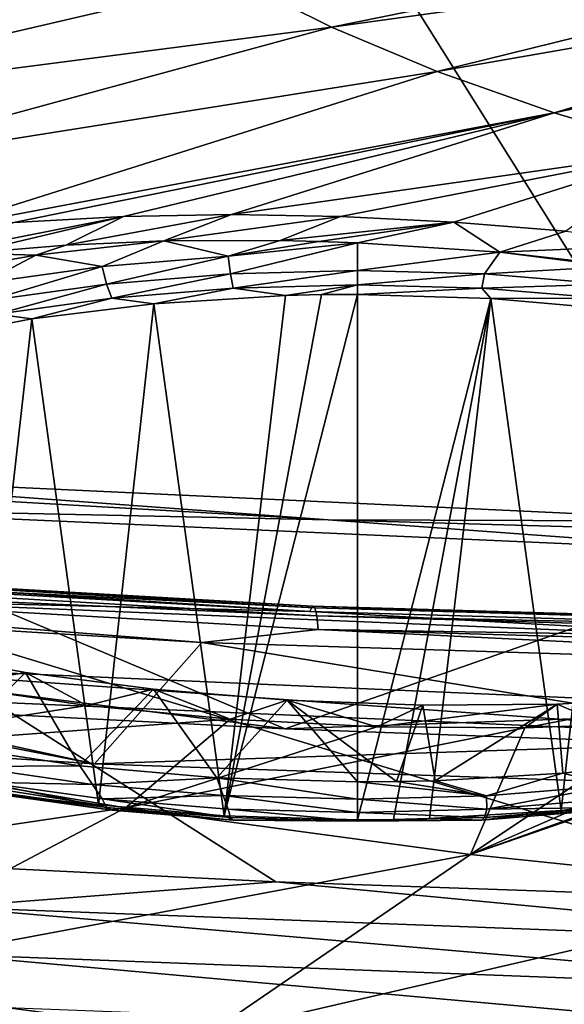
# Model space of a CAD drawing. Header units: metres. Extents: x -106 to 264, y -111 to 81.
# Tile 275 of 549: x 190.89 to 193.49, y -6.22 to -1.52. Entities that reach past the tile are written whole.
import ezdxf

# ---------------------------------------------------------------- set-up
doc = ezdxf.new("R2010")
doc.units = ezdxf.units.M
doc.layers.add('solid_20422013', color=7, linetype='CONTINUOUS')

msp = doc.modelspace()

# ---------------------------------------------------------------- linework, layer by layer
at = {"layer": 'solid_20422013'}
for points in [[(190.954819, 1.44871, 254.658524), (186.514023, 1.77345, 253.756531), (189.18132, -3.671131, 260.289917)], [(190.954819, 1.44871, 254.658524), (189.18132, -3.671131, 260.289917), (194.313736, -3.910056, 260.953552)], [(195.461014, 1.252922, 255.202347), (190.954819, 1.44871, 254.658524), (194.313736, -3.910056, 260.953552)], [(195.146698, -0.991507, 201.622086), (192.375351, -1.553144, 203.598358), (191.924576, -1.32723, 202.970856)], [(195.146698, -0.991507, 201.622086), (195.468597, -1.126548, 201.997177), (192.375351, -1.553144, 203.598358)], [(188.611099, -1.668412, 204.552429), (188.122726, -1.353499, 203.677719), (191.531998, -1.08918, 202.309647)], [(188.611099, -1.668412, 204.552429), (191.531998, -1.08918, 202.309647), (191.924576, -1.32723, 202.970856)], [(195.468597, -1.126548, 201.997177), (192.881058, -1.765296, 204.187622), (192.375351, -1.553144, 203.598358)], [(195.468597, -1.126548, 201.997177), (195.823135, -1.251854, 202.34523), (192.881058, -1.765296, 204.187622)], [(195.823135, -1.251854, 202.34523), (193.438049, -1.962156, 204.734421), (192.881058, -1.765296, 204.187622)], [(195.823135, -1.251854, 202.34523), (196.207779, -1.366525, 202.663742), (193.438049, -1.962156, 204.734421)], [(189.172089, -1.969123, 205.38768), (188.611099, -1.668412, 204.552429), (191.924576, -1.32723, 202.970856)], [(189.172089, -1.969123, 205.38768), (191.924576, -1.32723, 202.970856), (192.375351, -1.553144, 203.598358)], [(196.207779, -1.366525, 202.663742), (194.042313, -2.142306, 205.234818), (193.438049, -1.962156, 204.734421)], [(189.802124, -2.253713, 206.178162), (189.172089, -1.969123, 205.38768), (192.375351, -1.553144, 203.598358)], [(189.802124, -2.253713, 206.178162), (192.375351, -1.553144, 203.598358), (192.881058, -1.765296, 204.187622)], [(190.494522, -2.517685, 206.909821), (189.802124, -2.253713, 206.178162), (192.881058, -1.765296, 204.187622)], [(190.494522, -2.517685, 206.909821), (192.881058, -1.765296, 204.187622), (193.438049, -1.962156, 204.734421)], [(190.859726, -2.485747, 206.746857), (190.494522, -2.517685, 206.909821), (193.438049, -1.962156, 204.734421)], [(191.383698, -2.457001, 206.572922), (190.859726, -2.485747, 206.746857), (193.438049, -1.962156, 204.734421)], [(191.898834, -2.447267, 206.466675), (191.383698, -2.457001, 206.572922), (193.438049, -1.962156, 204.734421)], [(191.898834, -2.447267, 206.466675), (193.438049, -1.962156, 204.734421), (194.042313, -2.142306, 205.234818)], [(192.418274, -2.456585, 206.425919), (191.898834, -2.447267, 206.466675), (194.042313, -2.142306, 205.234818)], [(192.959106, -2.483807, 206.444839), (192.418274, -2.456585, 206.425919), (194.042313, -2.142306, 205.234818)], [(193.493942, -2.527403, 206.522324), (192.959106, -2.483807, 206.444839), (194.042313, -2.142306, 205.234818)], [(190.211411, -2.688485, 207.515991), (190.859726, -2.485747, 206.746857), (191.383698, -2.457001, 206.572922)], [(190.644379, -2.63234, 207.259094), (190.211411, -2.688485, 207.515991), (191.383698, -2.457001, 206.572922)], [(191.107422, -2.593913, 207.059631), (190.644379, -2.63234, 207.259094), (191.383698, -2.457001, 206.572922)], [(191.107422, -2.593913, 207.059631), (191.383698, -2.457001, 206.572922), (191.898834, -2.447267, 206.466675)], [(191.575394, -2.573879, 206.923843), (191.107422, -2.593913, 207.059631), (191.898834, -2.447267, 206.466675)], [(191.575394, -2.573879, 206.923843), (191.898834, -2.447267, 206.466675), (192.418274, -2.456585, 206.425919)], [(191.575394, -2.573879, 206.923843), (192.418274, -2.456585, 206.425919), (192.131271, -2.572185, 206.838104)], [(192.131271, -2.572185, 206.838104), (192.418274, -2.456585, 206.425919), (192.959106, -2.483807, 206.444839)], [(192.315155, -2.576177, 206.826782), (192.131271, -2.572185, 206.838104), (192.959106, -2.483807, 206.444839)], [(192.499985, -2.582971, 206.823547), (192.315155, -2.576177, 206.826782), (192.959106, -2.483807, 206.444839)], [(193.17868, -2.627274, 206.882843), (192.499985, -2.582971, 206.823547), (192.959106, -2.483807, 206.444839)], [(193.17868, -2.627274, 206.882843), (192.959106, -2.483807, 206.444839), (193.493942, -2.527403, 206.522324)], [(193.17868, -2.627274, 206.882843), (193.493942, -2.527403, 206.522324), (194.011963, -2.590044, 206.668243)], [(190.964493, -2.641222, 207.111038), (191.107422, -2.593913, 207.059631), (191.575394, -2.573879, 206.923843)], [(191.281647, -2.695573, 207.014893), (190.964493, -2.641222, 207.111038), (191.575394, -2.573879, 206.923843)], [(191.88324, -2.64665, 206.878998), (191.281647, -2.695573, 207.014893), (191.575394, -2.573879, 206.923843)], [(191.88324, -2.64665, 206.878998), (191.575394, -2.573879, 206.923843), (192.131271, -2.572185, 206.838104)], [(191.88324, -2.64665, 206.878998), (192.131271, -2.572185, 206.838104), (192.315155, -2.576177, 206.826782)], [(191.88324, -2.64665, 206.878998), (192.315155, -2.576177, 206.826782), (192.499985, -2.582971, 206.823547)], [(191.893631, -2.731366, 206.918274), (191.88324, -2.64665, 206.878998), (192.499985, -2.582971, 206.823547)], [(191.893631, -2.731366, 206.918274), (192.499985, -2.582971, 206.823547), (192.5, -2.7152, 206.873367)], [(193.17868, -2.627274, 206.882843), (192.5, -2.7152, 206.873367), (192.499985, -2.582971, 206.823547)], [(190.964493, -2.641222, 207.111038), (190.644379, -2.63234, 207.259094), (191.107422, -2.593913, 207.059631)], [(193.106369, -2.731366, 206.918274), (192.5, -2.7152, 206.873367), (193.17868, -2.627274, 206.882843)], [(193.106369, -2.731366, 206.918274), (193.17868, -2.627274, 206.882843), (193.718353, -2.695573, 207.014893)], [(193.841385, -2.702613, 207.052383), (193.17868, -2.627274, 206.882843), (194.011963, -2.590044, 206.668243)], [(193.718353, -2.695573, 207.014893), (193.17868, -2.627274, 206.882843), (193.841385, -2.702613, 207.052383)], [(190.39299, -2.741094, 207.388443), (190.644379, -2.63234, 207.259094), (190.964493, -2.641222, 207.111038)], [(190.710068, -2.775771, 207.237656), (190.39299, -2.741094, 207.388443), (190.964493, -2.641222, 207.111038)], [(191.281647, -2.695573, 207.014893), (190.710068, -2.775771, 207.237656), (190.964493, -2.641222, 207.111038)], [(191.3022, -2.779464, 207.05188), (191.281647, -2.695573, 207.014893), (191.88324, -2.64665, 206.878998)], [(191.3022, -2.779464, 207.05188), (191.88324, -2.64665, 206.878998), (191.893631, -2.731366, 206.918274)], [(190.74025, -2.85831, 207.270874), (190.710068, -2.775771, 207.237656), (191.281647, -2.695573, 207.014893)], [(190.74025, -2.85831, 207.270874), (191.281647, -2.695573, 207.014893), (191.3022, -2.779464, 207.05188)], [(191.893631, -2.731366, 206.918274), (192.5, -2.7152, 206.873367), (191.906738, -2.799455, 206.981674)], [(192.5, -2.7152, 206.873367), (192.5, -2.783639, 206.937744), (191.906738, -2.799455, 206.981674)], [(193.106369, -2.731366, 206.918274), (192.5, -2.783639, 206.937744), (192.5, -2.7152, 206.873367)], [(193.106369, -2.731366, 206.918274), (193.718353, -2.695573, 207.014893), (193.6978, -2.779464, 207.05188)], [(191.3022, -2.779464, 207.05188), (191.893631, -2.731366, 206.918274), (191.328079, -2.846514, 207.112381)], [(191.893631, -2.731366, 206.918274), (191.906738, -2.799455, 206.981674), (191.328079, -2.846514, 207.112381)], [(193.106369, -2.731366, 206.918274), (193.093262, -2.799455, 206.981674), (192.5, -2.783639, 206.937744)], [(193.106369, -2.731366, 206.918274), (193.6978, -2.779464, 207.05188), (193.093262, -2.799455, 206.981674)], [(190.74025, -2.85831, 207.270874), (191.3022, -2.779464, 207.05188), (190.778275, -2.923657, 207.32666)], [(191.3022, -2.779464, 207.05188), (191.328079, -2.846514, 207.112381), (190.778275, -2.923657, 207.32666)], [(191.328079, -2.846514, 207.112381), (191.906738, -2.799455, 206.981674), (191.528152, -2.873214, 207.143463)], [(191.906738, -2.799455, 206.981674), (192.156784, -2.834088, 207.034775), (191.528152, -2.873214, 207.143463)], [(191.906738, -2.799455, 206.981674), (192.5, -2.783639, 206.937744), (192.156784, -2.834088, 207.034775)], [(192.5, -2.783639, 206.937744), (192.328201, -2.830035, 207.023529), (192.156784, -2.834088, 207.034775)], [(192.5, -2.783639, 206.937744), (192.5, -2.828684, 207.019775), (192.328201, -2.830035, 207.023529)], [(193.093262, -2.799455, 206.981674), (192.5, -2.828684, 207.019775), (192.5, -2.783639, 206.937744)], [(193.093262, -2.799455, 206.981674), (193.136688, -2.847893, 207.07312), (192.5, -2.828684, 207.019775)], [(193.6978, -2.779464, 207.05188), (193.671921, -2.846514, 207.112381), (193.093262, -2.799455, 206.981674)], [(193.093262, -2.799455, 206.981674), (193.671921, -2.846514, 207.112381), (193.136688, -2.847893, 207.07312)], [(190.778275, -2.923657, 207.32666), (191.328079, -2.846514, 207.112381), (190.945251, -2.944709, 207.342041)], [(191.328079, -2.846514, 207.112381), (191.528152, -2.873214, 207.143463), (190.945251, -2.944709, 207.342041)], [(192.156784, -2.834088, 207.034775), (191.863312, -5.316135, 213.92894), (191.528152, -2.873214, 207.143463)], [(192.5, -2.828684, 207.019775), (192.5, -5.335344, 213.982285), (191.863312, -5.316135, 213.92894)], [(192.5, -2.828684, 207.019775), (191.863312, -5.316135, 213.92894), (192.328201, -2.830035, 207.023529)], [(192.328201, -2.830035, 207.023529), (191.863312, -5.316135, 213.92894), (192.156784, -2.834088, 207.034775)], [(193.136688, -2.847893, 207.07312), (192.5, -5.335344, 213.982285), (192.5, -2.828684, 207.019775)], [(192.671799, -5.333992, 213.978531), (192.5, -5.335344, 213.982285), (193.136688, -2.847893, 207.07312)], [(192.671799, -5.333992, 213.978531), (193.136688, -2.847893, 207.07312), (192.843216, -5.32994, 213.967285)], [(192.843216, -5.32994, 213.967285), (193.136688, -2.847893, 207.07312), (193.471848, -5.290814, 213.858597)], [(193.671921, -2.846514, 207.112381), (193.73671, -2.900772, 207.220001), (193.136688, -2.847893, 207.07312)], [(193.471848, -5.290814, 213.858597), (193.136688, -2.847893, 207.07312), (193.73671, -2.900772, 207.220001)], [(191.528152, -2.873214, 207.143463), (191.26329, -5.263256, 213.782059), (190.945251, -2.944709, 207.342041)], [(191.528152, -2.873214, 207.143463), (191.863312, -5.316135, 213.92894), (191.26329, -5.263256, 213.782059)], [(193.471848, -5.290814, 213.858597), (193.73671, -2.900772, 207.220001), (194.054749, -5.219319, 213.660019)], [(190.778275, -2.923657, 207.32666), (190.945251, -2.944709, 207.342041), (190.40094, -3.050349, 207.635468)], [(190.945251, -2.944709, 207.342041), (190.692383, -5.175161, 213.537369), (190.40094, -3.050349, 207.635468)], [(190.945251, -2.944709, 207.342041), (191.26329, -5.263256, 213.782059), (190.692383, -5.175161, 213.537369)], [(192.35997, -3.904584, 260.804749), (187.326584, -3.615158, 260.000824), (189.645462, -3.847104, 260.455292)], [(189.18132, -3.671131, 260.289917), (187.326584, -3.615158, 260.000824), (192.35997, -3.904584, 260.804749)], [(194.313736, -3.910056, 260.953552), (189.18132, -3.671131, 260.289917), (192.35997, -3.904584, 260.804749)], [(189.645462, -3.847104, 260.455292), (189.581848, -4.769122, 260.111542), (192.155411, -4.901318, 260.478729)], [(194.547958, -4.065001, 261.060516), (189.645462, -3.847104, 260.455292), (192.155411, -4.901318, 260.478729)], [(192.35997, -3.904584, 260.804749), (189.645462, -3.847104, 260.455292), (194.547958, -4.065001, 261.060516)], [(197.447327, -4.04981, 261.20813), (192.35997, -3.904584, 260.804749), (194.547958, -4.065001, 261.060516)], [(194.313736, -3.910056, 260.953552), (192.35997, -3.904584, 260.804749), (197.447327, -4.04981, 261.20813)], [(187.202789, -4.023927, 260.351746), (187.18219, -4.048982, 260.445129), (192.272781, -4.342237, 261.259674)], [(192.285202, -4.316711, 261.164978), (187.202789, -4.023927, 260.351746), (192.272781, -4.342237, 261.259674)], [(187.221725, -4.031225, 260.255005), (187.202789, -4.023927, 260.351746), (192.285202, -4.316711, 261.164978)], [(192.296616, -4.323576, 261.067047), (187.221725, -4.031225, 260.255005), (192.285202, -4.316711, 261.164978)], [(187.236923, -4.070085, 260.165405), (187.221725, -4.031225, 260.255005), (192.296616, -4.323576, 261.067047)], [(192.272781, -4.342237, 261.259674), (187.18219, -4.048982, 260.445129), (190.000305, -4.285281, 261.030029)], [(192.305786, -4.362088, 260.976471), (187.236923, -4.070085, 260.165405), (192.296616, -4.323576, 261.067047)], [(187.246765, -4.136285, 260.092651), (187.236923, -4.070085, 260.165405), (192.305786, -4.362088, 260.976471)], [(194.547958, -4.065001, 261.060516), (192.155411, -4.901318, 260.478729), (194.749619, -4.996154, 260.742157)], [(191.244522, -5.068494, 260.500275), (186.149445, -4.742135, 259.59375), (186.681503, -4.180415, 259.927673)], [(191.757217, -4.489421, 260.78598), (186.681503, -4.180415, 259.927673), (187.246765, -4.136285, 260.092651)], [(191.244522, -5.068494, 260.500275), (186.681503, -4.180415, 259.927673), (191.757217, -4.489421, 260.78598)], [(192.311722, -4.428064, 260.903107), (187.246765, -4.136285, 260.092651), (192.305786, -4.362088, 260.976471)], [(191.757217, -4.489421, 260.78598), (187.246765, -4.136285, 260.092651), (192.311722, -4.428064, 260.903107)], [(190.000305, -4.285281, 261.030029), (189.50058, -5.502838, 262.263367), (192.109543, -5.630598, 262.62265)], [(190.000305, -4.285281, 261.030029), (192.109543, -5.630598, 262.62265), (194.732147, -5.721416, 262.879089)], [(194.983398, -4.493355, 261.607971), (190.000305, -4.285281, 261.030029), (194.732147, -5.721416, 262.879089)], [(192.272781, -4.342237, 261.259674), (190.000305, -4.285281, 261.030029), (194.983398, -4.493355, 261.607971)], [(192.285202, -4.316711, 261.164978), (192.272781, -4.342237, 261.259674), (197.418167, -4.489387, 261.668396)], [(197.422318, -4.463624, 261.573059), (192.285202, -4.316711, 261.164978), (197.418167, -4.489387, 261.668396)], [(192.296616, -4.323576, 261.067047), (192.285202, -4.316711, 261.164978), (197.422318, -4.463624, 261.573059)], [(197.418167, -4.489387, 261.668396), (192.272781, -4.342237, 261.259674), (194.983398, -4.493355, 261.607971)], [(197.426132, -4.470272, 261.474518), (192.296616, -4.323576, 261.067047), (197.422318, -4.463624, 261.573059)], [(192.305786, -4.362088, 260.976471), (192.296616, -4.323576, 261.067047), (197.426132, -4.470272, 261.474518)], [(197.429199, -4.508609, 261.383453), (192.305786, -4.362088, 260.976471), (197.426132, -4.470272, 261.474518)], [(192.311722, -4.428064, 260.903107), (192.305786, -4.362088, 260.976471), (197.429199, -4.508609, 261.383453)], [(196.891846, -4.652098, 261.237823), (191.757217, -4.489421, 260.78598), (192.311722, -4.428064, 260.903107)], [(197.431183, -4.574472, 261.309753), (192.311722, -4.428064, 260.903107), (197.429199, -4.508609, 261.383453)], [(196.891846, -4.652098, 261.237823), (192.311722, -4.428064, 260.903107), (197.431183, -4.574472, 261.309753)], [(196.383469, -5.245849, 260.992889), (191.244522, -5.068494, 260.500275), (191.757217, -4.489421, 260.78598)], [(196.383469, -5.245849, 260.992889), (191.757217, -4.489421, 260.78598), (196.891846, -4.652098, 261.237823)], [(190.345016, -4.528182, 213.922012), (190.915588, -4.632445, 214.206467), (190.554825, -4.695064, 214.510101)], [(190.55954, -4.984588, 213.893661), (190.915588, -4.632445, 214.206467), (190.345016, -4.528182, 213.922012)], [(192.155411, -4.901318, 260.478729), (189.581848, -4.769122, 260.111542), (189.676743, -4.58475, 259.599426)], [(189.676743, -4.58475, 259.599426), (189.676529, -4.72587, 259.548584), (194.797333, -4.950839, 260.173462)], [(194.79744, -4.809711, 260.224274), (189.676743, -4.58475, 259.599426), (194.797333, -4.950839, 260.173462)], [(192.155411, -4.901318, 260.478729), (189.676743, -4.58475, 259.599426), (194.79744, -4.809711, 260.224274)], [(190.915588, -4.632445, 214.206467), (191.207886, -4.789621, 214.748993), (190.554825, -4.695064, 214.510101)], [(191.174866, -5.078189, 214.153656), (190.915588, -4.632445, 214.206467), (190.55954, -4.984588, 213.893661)], [(190.915588, -4.632445, 214.206467), (191.526672, -4.711811, 214.397842), (191.207886, -4.789621, 214.748993)], [(191.174866, -5.078189, 214.153656), (191.526672, -4.711811, 214.397842), (190.915588, -4.632445, 214.206467)], [(190.554825, -4.695064, 214.510101), (191.207886, -4.789621, 214.748993), (189.80751, -5.009701, 215.870056)], [(189.676529, -4.72587, 259.548584), (186.149445, -4.742135, 259.59375), (191.244522, -5.068494, 260.500275)], [(189.676529, -4.72587, 259.548584), (191.244522, -5.068494, 260.500275), (194.797333, -4.950839, 260.173462)], [(191.827881, -5.135437, 214.312668), (191.526672, -4.711811, 214.397842), (191.174866, -5.078189, 214.153656)], [(191.526672, -4.711811, 214.397842), (191.891617, -4.855667, 214.883942), (191.207886, -4.789621, 214.748993)], [(191.526672, -4.711811, 214.397842), (192.164322, -4.76414, 214.491791), (191.891617, -4.855667, 214.883942)], [(191.827881, -5.135437, 214.312668), (192.164322, -4.76414, 214.491791), (191.526672, -4.711811, 214.397842)], [(195.35643, -4.700814, 213.857498), (194.735596, -5.676752, 217.722855), (193.039337, -5.50173, 217.23671)], [(195.192444, -4.731324, 213.986969), (195.35643, -4.700814, 213.857498), (193.039337, -5.50173, 217.23671)], [(194.619492, -4.814152, 214.356552), (195.192444, -4.731324, 213.986969), (193.039337, -5.50173, 217.23671)], [(191.207886, -4.789621, 214.748993), (191.891617, -4.855667, 214.883942), (189.80751, -5.009701, 215.870056)], [(192.5, -5.154701, 214.36618), (192.164322, -4.76414, 214.491791), (191.827881, -5.135437, 214.312668)], [(192.164322, -4.76414, 214.491791), (192.59166, -4.891874, 214.912323), (191.891617, -4.855667, 214.883942)], [(192.164322, -4.76414, 214.491791), (192.812195, -4.788404, 214.485077), (192.59166, -4.891874, 214.912323)], [(192.68573, -5.15324, 214.362122), (192.812195, -4.788404, 214.485077), (192.164322, -4.76414, 214.491791)], [(192.68573, -5.15324, 214.362122), (192.164322, -4.76414, 214.491791), (192.5, -5.154701, 214.36618)], [(193.452744, -4.783063, 214.377625), (193.298645, -4.89681, 214.830383), (192.59166, -4.891874, 214.912323)], [(192.812195, -4.788404, 214.485077), (193.452744, -4.783063, 214.377625), (192.59166, -4.891874, 214.912323)], [(192.68573, -5.15324, 214.362122), (192.871048, -5.14886, 214.349945), (192.812195, -4.788404, 214.485077)], [(192.871048, -5.14886, 214.349945), (193.452744, -4.783063, 214.377625), (192.812195, -4.788404, 214.485077)], [(193.480331, -5.113379, 214.251404), (193.452744, -4.783063, 214.377625), (192.871048, -5.14886, 214.349945)], [(194.070953, -4.748898, 214.170685), (193.98204, -4.870798, 214.643845), (193.298645, -4.89681, 214.830383)], [(193.452744, -4.783063, 214.377625), (194.070953, -4.748898, 214.170685), (193.298645, -4.89681, 214.830383)], [(194.066193, -5.046519, 214.065689), (194.070953, -4.748898, 214.170685), (193.452744, -4.783063, 214.377625)], [(193.480331, -5.113379, 214.251404), (194.066193, -5.046519, 214.065689), (193.452744, -4.783063, 214.377625)], [(194.749619, -4.996154, 260.742157), (192.155411, -4.901318, 260.478729), (194.79744, -4.809711, 260.224274)], [(193.98204, -4.870798, 214.643845), (194.619492, -4.814152, 214.356552), (193.039337, -5.50173, 217.23671)], [(191.891617, -4.855667, 214.883942), (191.392731, -5.27885, 216.617645), (189.80751, -5.009701, 215.870056)], [(191.891617, -4.855667, 214.883942), (192.59166, -4.891874, 214.912323), (191.392731, -5.27885, 216.617645)], [(193.298645, -4.89681, 214.830383), (193.98204, -4.870798, 214.643845), (193.039337, -5.50173, 217.23671)], [(192.59166, -4.891874, 214.912323), (193.298645, -4.89681, 214.830383), (191.392731, -5.27885, 216.617645)], [(193.298645, -4.89681, 214.830383), (193.039337, -5.50173, 217.23671), (191.392731, -5.27885, 216.617645)], [(194.797333, -4.950839, 260.173462), (191.244522, -5.068494, 260.500275), (196.383469, -5.245849, 260.992889)], [(189.80751, -5.009701, 215.870056), (191.392731, -5.27885, 216.617645), (187.961044, -5.785737, 219.486542)], [(191.174866, -5.078189, 214.153656), (190.55954, -4.984588, 213.893661), (190.643417, -5.081517, 213.889221)], [(193.717209, -5.172445, 214.141785), (194.066193, -5.046519, 214.065689), (193.480331, -5.113379, 214.251404)], [(191.174866, -5.078189, 214.153656), (190.643417, -5.081517, 213.889221), (191.234756, -5.167113, 214.126968)], [(190.710068, -5.155694, 213.848145), (191.234756, -5.167113, 214.126968), (190.643417, -5.081517, 213.889221)], [(191.827881, -5.135437, 214.312668), (191.174866, -5.078189, 214.153656), (191.234756, -5.167113, 214.126968)], [(193.116013, -5.220728, 214.275894), (193.480331, -5.113379, 214.251404), (192.871048, -5.14886, 214.349945)], [(193.116013, -5.220728, 214.275894), (193.717209, -5.172445, 214.141785), (193.480331, -5.113379, 214.251404)], [(190.710068, -5.155694, 213.848145), (191.281647, -5.235892, 214.070892), (191.234756, -5.167113, 214.126968)], [(191.3022, -5.276958, 213.988922), (191.281647, -5.235892, 214.070892), (190.710068, -5.155694, 213.848145)], [(191.3022, -5.276958, 213.988922), (190.710068, -5.155694, 213.848145), (190.74025, -5.198111, 213.769928)], [(191.827881, -5.135437, 214.312668), (191.234756, -5.167113, 214.126968), (191.859039, -5.219378, 214.272141)], [(191.281647, -5.235892, 214.070892), (191.859039, -5.219378, 214.272141), (191.234756, -5.167113, 214.126968)], [(191.827881, -5.135437, 214.312668), (191.859039, -5.219378, 214.272141), (192.5, -5.236952, 214.320953)], [(192.5, -5.154701, 214.36618), (191.827881, -5.135437, 214.312668), (192.5, -5.236952, 214.320953)], [(193.116013, -5.220728, 214.275894), (192.68573, -5.15324, 214.362122), (192.5, -5.154701, 214.36618)], [(193.116013, -5.220728, 214.275894), (192.5, -5.154701, 214.36618), (192.5, -5.236952, 214.320953)], [(193.116013, -5.220728, 214.275894), (192.871048, -5.14886, 214.349945), (192.68573, -5.15324, 214.362122)], [(190.778275, -5.212905, 213.685287), (190.692383, -5.175161, 213.537369), (191.26329, -5.263256, 213.782059)], [(190.74025, -5.198111, 213.769928), (190.778275, -5.212905, 213.685287), (191.328079, -5.290048, 213.899567)], [(191.3022, -5.276958, 213.988922), (190.74025, -5.198111, 213.769928), (191.328079, -5.290048, 213.899567)], [(191.328079, -5.290048, 213.899567), (190.778275, -5.212905, 213.685287), (191.26329, -5.263256, 213.782059)], [(193.11676, -5.284815, 214.206787), (193.717209, -5.172445, 214.141785), (193.116013, -5.220728, 214.275894)], [(193.11676, -5.284815, 214.206787), (193.718353, -5.235892, 214.070892), (193.717209, -5.172445, 214.141785)], [(191.281647, -5.235892, 214.070892), (191.88324, -5.284815, 214.206787), (191.859039, -5.219378, 214.272141)], [(191.893631, -5.325055, 214.122528), (191.88324, -5.284815, 214.206787), (191.281647, -5.235892, 214.070892)], [(191.893631, -5.325055, 214.122528), (191.281647, -5.235892, 214.070892), (191.3022, -5.276958, 213.988922)], [(192.5, -5.301257, 214.252457), (192.5, -5.236952, 214.320953), (191.859039, -5.219378, 214.272141)], [(191.88324, -5.284815, 214.206787), (192.5, -5.301257, 214.252457), (191.859039, -5.219378, 214.272141)], [(193.11676, -5.284815, 214.206787), (193.116013, -5.220728, 214.275894), (192.5, -5.236952, 214.320953)], [(193.11676, -5.284815, 214.206787), (192.5, -5.236952, 214.320953), (192.5, -5.301257, 214.252457)], [(193.6978, -5.276958, 213.988922), (193.718353, -5.235892, 214.070892), (193.11676, -5.284815, 214.206787)], [(193.671921, -5.290048, 213.899567), (193.471848, -5.290814, 213.858597), (194.054749, -5.219319, 213.660019)], [(191.392731, -5.27885, 216.617645), (189.836975, -6.099463, 220.357941), (187.961044, -5.785737, 219.486542)], [(191.392731, -5.27885, 216.617645), (193.039337, -5.50173, 217.23671), (189.836975, -6.099463, 220.357941)], [(191.328079, -5.290048, 213.899567), (191.26329, -5.263256, 213.782059), (191.863312, -5.316135, 213.92894)], [(191.3022, -5.276958, 213.988922), (191.328079, -5.290048, 213.899567), (191.906738, -5.337107, 214.030273)], [(191.893631, -5.325055, 214.122528), (191.3022, -5.276958, 213.988922), (191.906738, -5.337107, 214.030273)], [(191.906738, -5.337107, 214.030273), (191.328079, -5.290048, 213.899567), (191.863312, -5.316135, 213.92894)], [(192.5, -5.341221, 214.167419), (191.88324, -5.284815, 214.206787), (191.893631, -5.325055, 214.122528)], [(192.5, -5.301257, 214.252457), (191.88324, -5.284815, 214.206787), (192.5, -5.341221, 214.167419)], [(193.106369, -5.325055, 214.122528), (193.11676, -5.284815, 214.206787), (192.5, -5.301257, 214.252457)], [(193.106369, -5.325055, 214.122528), (192.5, -5.301257, 214.252457), (192.5, -5.341221, 214.167419)], [(193.093262, -5.337107, 214.030273), (192.843216, -5.32994, 213.967285), (193.471848, -5.290814, 213.858597)], [(193.671921, -5.290048, 213.899567), (193.093262, -5.337107, 214.030273), (193.471848, -5.290814, 213.858597)], [(193.106369, -5.325055, 214.122528), (193.093262, -5.337107, 214.030273), (193.671921, -5.290048, 213.899567)], [(193.6978, -5.276958, 213.988922), (193.11676, -5.284815, 214.206787), (193.106369, -5.325055, 214.122528)], [(193.6978, -5.276958, 213.988922), (193.106369, -5.325055, 214.122528), (193.671921, -5.290048, 213.899567)], [(191.906738, -5.337107, 214.030273), (191.863312, -5.316135, 213.92894), (192.5, -5.335344, 213.982285)], [(191.893631, -5.325055, 214.122528), (191.906738, -5.337107, 214.030273), (192.5, -5.341221, 214.167419)], [(192.5, -5.341221, 214.167419), (191.906738, -5.337107, 214.030273), (192.5, -5.335344, 213.982285)], [(193.106369, -5.325055, 214.122528), (192.5, -5.341221, 214.167419), (193.093262, -5.337107, 214.030273)], [(192.671799, -5.333992, 213.978531), (192.843216, -5.32994, 213.967285), (192.5, -5.341221, 214.167419)], [(193.093262, -5.337107, 214.030273), (192.5, -5.341221, 214.167419), (192.843216, -5.32994, 213.967285)], [(192.671799, -5.333992, 213.978531), (192.5, -5.341221, 214.167419), (192.5, -5.335344, 213.982285)], [(190.545364, -5.752117, 262.582703), (192.109543, -5.630598, 262.62265), (189.50058, -5.502838, 262.263367)], [(193.039337, -5.50173, 217.23671), (191.783524, -6.359175, 221.07933), (189.836975, -6.099463, 220.357941)], [(193.039337, -5.50173, 217.23671), (194.735596, -5.676752, 217.722855), (191.783524, -6.359175, 221.07933)], [(190.545364, -5.752117, 262.582703), (195.25946, -5.930716, 263.081879), (192.109543, -5.630598, 262.62265)], [(195.25946, -5.930716, 263.081879), (194.732147, -5.721416, 262.879089), (192.109543, -5.630598, 262.62265)], [(194.735596, -5.676752, 217.722855), (193.787155, -6.56307, 221.64566), (191.783524, -6.359175, 221.07933)], [(190.516876, -5.976925, 262.703308), (195.245163, -6.156358, 263.204132), (190.545364, -5.752117, 262.582703)], [(195.245163, -6.156358, 263.204132), (195.25946, -5.930716, 263.081879), (190.545364, -5.752117, 262.582703)], [(190.494064, -6.218857, 262.777466), (195.233719, -6.399039, 263.279602), (190.516876, -5.976925, 262.703308)], [(195.233719, -6.399039, 263.279602), (195.245163, -6.156358, 263.204132), (190.516876, -5.976925, 262.703308)], [(189.836975, -6.099463, 220.357941), (191.783524, -6.359175, 221.07933), (189.862808, -7.054649, 224.805771)]]:
    msp.add_3dface(points, dxfattribs=at)

doc.saveas('drawing.dxf')
